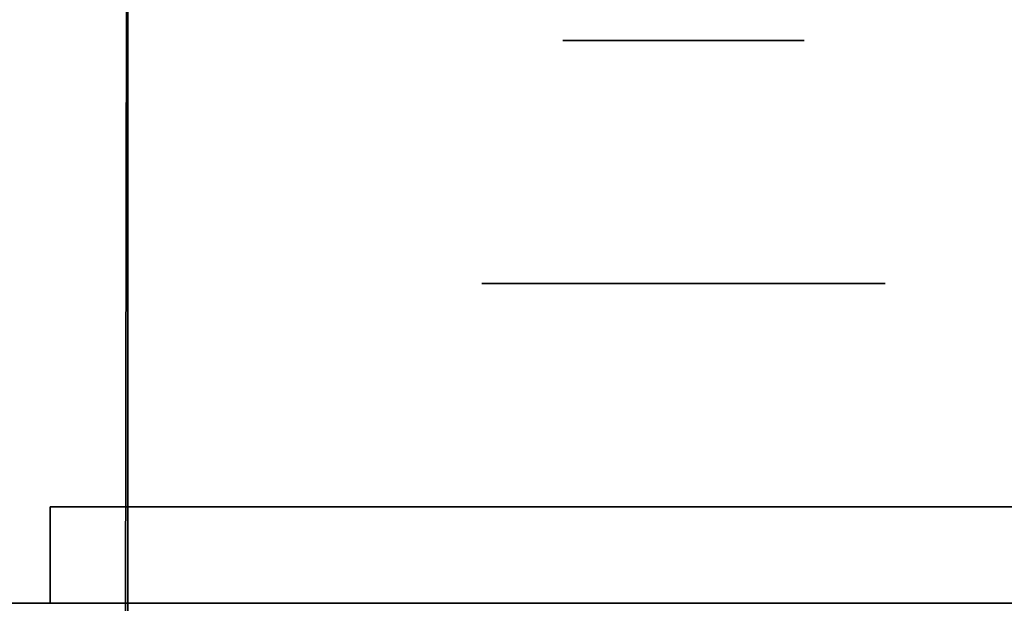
# Model space of a CAD drawing. Extents: x 413.3 to 457.5, y 5047.8 to 5050.
# Tile 544 of 656: x 443.2615 to 443.3268, y 5049.9282 to 5049.9668. Entities that reach past the tile are written whole.
import ezdxf

# ---------------------------------------------------------------- set-up
doc = ezdxf.new("R2010")
doc.units = 0
doc.header["$LTSCALE"] = 150
doc.header["$MEASUREMENT"] = 0
doc.layers.add('3DFACE_BOLT', color=7, linetype='CONTINUOUS')
doc.layers.add('3DFACE_SHAPE', color=7, linetype='CONTINUOUS')

msp = doc.modelspace()

# ---------------------------------------------------------------- linework, layer by layer
at = {"layer": '3DFACE_BOLT', "color": 1}
for points, invisible_edges in [([(443.297931, 5049.915459, -0.137472), (443.297539, 5049.915459, -0.135), (443.297931, 5049.965459, -0.137472)], 14), ([(443.297931, 5049.965459, -0.137472), (443.297539, 5049.915459, -0.135), (443.297539, 5049.965459, -0.135)], 3), ([(443.297539, 5049.915459, -0.135), (443.297931, 5049.915459, -0.132528), (443.297539, 5049.965459, -0.135)], 14), ([(443.297539, 5049.965459, -0.135), (443.297931, 5049.915459, -0.132528), (443.297931, 5049.965459, -0.132528)], 3), ([(443.297931, 5049.965459, -0.137472), (443.297539, 5049.965459, -0.135), (443.297931, 5049.965459, -0.132528)], 12), ([(443.297931, 5049.915459, -0.067472), (443.297539, 5049.915459, -0.065), (443.297931, 5049.965459, -0.067472)], 14), ([(443.297931, 5049.965459, -0.067472), (443.297539, 5049.915459, -0.065), (443.297539, 5049.965459, -0.065)], 3), ([(443.297539, 5049.915459, -0.065), (443.297931, 5049.915459, -0.062528), (443.297539, 5049.965459, -0.065)], 14), ([(443.297539, 5049.965459, -0.065), (443.297931, 5049.915459, -0.062528), (443.297931, 5049.965459, -0.062528)], 3), ([(443.297931, 5049.965459, -0.067472), (443.297539, 5049.965459, -0.065), (443.297931, 5049.965459, -0.062528)], 12), ([(443.299067, 5049.915459, -0.139702), (443.297931, 5049.915459, -0.137472), (443.299067, 5049.965459, -0.139702)], 14), ([(443.299067, 5049.965459, -0.139702), (443.297931, 5049.915459, -0.137472), (443.297931, 5049.965459, -0.137472)], 3), ([(443.297931, 5049.915459, -0.132528), (443.299067, 5049.915459, -0.130298), (443.297931, 5049.965459, -0.132528)], 14), ([(443.297931, 5049.965459, -0.132528), (443.299067, 5049.915459, -0.130298), (443.299067, 5049.965459, -0.130298)], 3), ([(443.299067, 5049.965459, -0.139702), (443.297931, 5049.965459, -0.137472), (443.299067, 5049.965459, -0.130298)], 14), ([(443.299067, 5049.965459, -0.130298), (443.297931, 5049.965459, -0.137472), (443.297931, 5049.965459, -0.132528)], 3), ([(443.299067, 5049.915459, -0.069702), (443.297931, 5049.915459, -0.067472), (443.299067, 5049.965459, -0.069702)], 14), ([(443.299067, 5049.965459, -0.069702), (443.297931, 5049.915459, -0.067472), (443.297931, 5049.965459, -0.067472)], 3), ([(443.297931, 5049.915459, -0.062528), (443.299067, 5049.915459, -0.060298), (443.297931, 5049.965459, -0.062528)], 14), ([(443.297931, 5049.965459, -0.062528), (443.299067, 5049.915459, -0.060298), (443.299067, 5049.965459, -0.060298)], 3), ([(443.299067, 5049.965459, -0.069702), (443.297931, 5049.965459, -0.067472), (443.299067, 5049.965459, -0.060298)], 14), ([(443.299067, 5049.965459, -0.060298), (443.297931, 5049.965459, -0.067472), (443.297931, 5049.965459, -0.062528)], 3), ([(443.300837, 5049.915459, -0.141472), (443.299067, 5049.915459, -0.139702), (443.300837, 5049.965459, -0.141472)], 14), ([(443.300837, 5049.965459, -0.141472), (443.299067, 5049.915459, -0.139702), (443.299067, 5049.965459, -0.139702)], 3), ([(443.299067, 5049.915459, -0.130298), (443.300837, 5049.915459, -0.128528), (443.299067, 5049.965459, -0.130298)], 14), ([(443.299067, 5049.965459, -0.130298), (443.300837, 5049.915459, -0.128528), (443.300837, 5049.965459, -0.128528)], 3), ([(443.300837, 5049.965459, -0.141472), (443.299067, 5049.965459, -0.139702), (443.300837, 5049.965459, -0.128528)], 14), ([(443.300837, 5049.965459, -0.128528), (443.299067, 5049.965459, -0.139702), (443.299067, 5049.965459, -0.130298)], 3), ([(443.300837, 5049.915459, -0.071472), (443.299067, 5049.915459, -0.069702), (443.300837, 5049.965459, -0.071472)], 14), ([(443.300837, 5049.965459, -0.071472), (443.299067, 5049.915459, -0.069702), (443.299067, 5049.965459, -0.069702)], 3), ([(443.299067, 5049.915459, -0.060298), (443.300837, 5049.915459, -0.058528), (443.299067, 5049.965459, -0.060298)], 14), ([(443.299067, 5049.965459, -0.060298), (443.300837, 5049.915459, -0.058528), (443.300837, 5049.965459, -0.058528)], 3), ([(443.300837, 5049.965459, -0.071472), (443.299067, 5049.965459, -0.069702), (443.300837, 5049.965459, -0.058528)], 14), ([(443.300837, 5049.965459, -0.058528), (443.299067, 5049.965459, -0.069702), (443.299067, 5049.965459, -0.060298)], 3), ([(443.303067, 5049.915459, -0.142608), (443.300837, 5049.915459, -0.141472), (443.303067, 5049.965459, -0.142608)], 14), ([(443.303067, 5049.965459, -0.142608), (443.300837, 5049.915459, -0.141472), (443.300837, 5049.965459, -0.141472)], 3), ([(443.300837, 5049.915459, -0.128528), (443.303067, 5049.915459, -0.127392), (443.300837, 5049.965459, -0.128528)], 14), ([(443.300837, 5049.965459, -0.128528), (443.303067, 5049.915459, -0.127392), (443.303067, 5049.965459, -0.127392)], 3), ([(443.303067, 5049.965459, -0.142608), (443.300837, 5049.965459, -0.141472), (443.303067, 5049.965459, -0.127392)], 14), ([(443.303067, 5049.965459, -0.127392), (443.300837, 5049.965459, -0.141472), (443.300837, 5049.965459, -0.128528)], 3), ([(443.303067, 5049.915459, -0.072608), (443.300837, 5049.915459, -0.071472), (443.303067, 5049.965459, -0.072608)], 14), ([(443.303067, 5049.965459, -0.072608), (443.300837, 5049.915459, -0.071472), (443.300837, 5049.965459, -0.071472)], 3), ([(443.300837, 5049.915459, -0.058528), (443.303067, 5049.915459, -0.057392), (443.300837, 5049.965459, -0.058528)], 14), ([(443.300837, 5049.965459, -0.058528), (443.303067, 5049.915459, -0.057392), (443.303067, 5049.965459, -0.057392)], 3), ([(443.303067, 5049.965459, -0.072608), (443.300837, 5049.965459, -0.071472), (443.303067, 5049.965459, -0.057392)], 14), ([(443.303067, 5049.965459, -0.057392), (443.300837, 5049.965459, -0.071472), (443.300837, 5049.965459, -0.058528)], 3), ([(443.305539, 5049.915459, -0.143), (443.303067, 5049.915459, -0.142608), (443.305539, 5049.965459, -0.143)], 14), ([(443.305539, 5049.965459, -0.143), (443.303067, 5049.915459, -0.142608), (443.303067, 5049.965459, -0.142608)], 3), ([(443.303067, 5049.915459, -0.127392), (443.305539, 5049.915459, -0.127), (443.303067, 5049.965459, -0.127392)], 14), ([(443.303067, 5049.965459, -0.127392), (443.305539, 5049.915459, -0.127), (443.305539, 5049.965459, -0.127)], 3), ([(443.305539, 5049.965459, -0.143), (443.303067, 5049.965459, -0.142608), (443.305539, 5049.965459, -0.127)], 14), ([(443.305539, 5049.965459, -0.127), (443.303067, 5049.965459, -0.142608), (443.303067, 5049.965459, -0.127392)], 3), ([(443.305539, 5049.915459, -0.073), (443.303067, 5049.915459, -0.072608), (443.305539, 5049.965459, -0.073)], 14), ([(443.305539, 5049.965459, -0.073), (443.303067, 5049.915459, -0.072608), (443.303067, 5049.965459, -0.072608)], 3), ([(443.303067, 5049.915459, -0.057392), (443.305539, 5049.915459, -0.057), (443.303067, 5049.965459, -0.057392)], 14), ([(443.303067, 5049.965459, -0.057392), (443.305539, 5049.915459, -0.057), (443.305539, 5049.965459, -0.057)], 3), ([(443.305539, 5049.965459, -0.073), (443.303067, 5049.965459, -0.072608), (443.305539, 5049.965459, -0.057)], 14), ([(443.305539, 5049.965459, -0.057), (443.303067, 5049.965459, -0.072608), (443.303067, 5049.965459, -0.057392)], 3), ([(443.308012, 5049.915459, -0.142608), (443.305539, 5049.915459, -0.143), (443.308012, 5049.965459, -0.142608)], 14), ([(443.308012, 5049.965459, -0.142608), (443.305539, 5049.915459, -0.143), (443.305539, 5049.965459, -0.143)], 3), ([(443.305539, 5049.915459, -0.127), (443.308012, 5049.915459, -0.127392), (443.305539, 5049.965459, -0.127)], 14), ([(443.305539, 5049.965459, -0.127), (443.308012, 5049.915459, -0.127392), (443.308012, 5049.965459, -0.127392)], 3), ([(443.308012, 5049.965459, -0.142608), (443.305539, 5049.965459, -0.143), (443.308012, 5049.965459, -0.127392)], 14), ([(443.308012, 5049.965459, -0.127392), (443.305539, 5049.965459, -0.143), (443.305539, 5049.965459, -0.127)], 3), ([(443.308012, 5049.915459, -0.072608), (443.305539, 5049.915459, -0.073), (443.308012, 5049.965459, -0.072608)], 14), ([(443.308012, 5049.965459, -0.072608), (443.305539, 5049.915459, -0.073), (443.305539, 5049.965459, -0.073)], 3), ([(443.305539, 5049.915459, -0.057), (443.308012, 5049.915459, -0.057392), (443.305539, 5049.965459, -0.057)], 14), ([(443.305539, 5049.965459, -0.057), (443.308012, 5049.915459, -0.057392), (443.308012, 5049.965459, -0.057392)], 3), ([(443.308012, 5049.965459, -0.072608), (443.305539, 5049.965459, -0.073), (443.308012, 5049.965459, -0.057392)], 14), ([(443.308012, 5049.965459, -0.057392), (443.305539, 5049.965459, -0.073), (443.305539, 5049.965459, -0.057)], 3), ([(443.310242, 5049.915459, -0.141472), (443.308012, 5049.915459, -0.142608), (443.310242, 5049.965459, -0.141472)], 14), ([(443.310242, 5049.965459, -0.141472), (443.308012, 5049.915459, -0.142608), (443.308012, 5049.965459, -0.142608)], 3), ([(443.308012, 5049.915459, -0.127392), (443.310242, 5049.915459, -0.128528), (443.308012, 5049.965459, -0.127392)], 14), ([(443.308012, 5049.965459, -0.127392), (443.310242, 5049.915459, -0.128528), (443.310242, 5049.965459, -0.128528)], 3), ([(443.310242, 5049.965459, -0.141472), (443.308012, 5049.965459, -0.142608), (443.310242, 5049.965459, -0.128528)], 14), ([(443.310242, 5049.965459, -0.128528), (443.308012, 5049.965459, -0.142608), (443.308012, 5049.965459, -0.127392)], 3), ([(443.310242, 5049.915459, -0.071472), (443.308012, 5049.915459, -0.072608), (443.310242, 5049.965459, -0.071472)], 14), ([(443.310242, 5049.965459, -0.071472), (443.308012, 5049.915459, -0.072608), (443.308012, 5049.965459, -0.072608)], 3), ([(443.308012, 5049.915459, -0.057392), (443.310242, 5049.915459, -0.058528), (443.308012, 5049.965459, -0.057392)], 14), ([(443.308012, 5049.965459, -0.057392), (443.310242, 5049.915459, -0.058528), (443.310242, 5049.965459, -0.058528)], 3), ([(443.310242, 5049.965459, -0.071472), (443.308012, 5049.965459, -0.072608), (443.310242, 5049.965459, -0.058528)], 14), ([(443.310242, 5049.965459, -0.058528), (443.308012, 5049.965459, -0.072608), (443.308012, 5049.965459, -0.057392)], 3), ([(443.312012, 5049.915459, -0.139702), (443.310242, 5049.915459, -0.141472), (443.312012, 5049.965459, -0.139702)], 14), ([(443.312012, 5049.965459, -0.139702), (443.310242, 5049.915459, -0.141472), (443.310242, 5049.965459, -0.141472)], 3), ([(443.310242, 5049.915459, -0.128528), (443.312012, 5049.915459, -0.130298), (443.310242, 5049.965459, -0.128528)], 14), ([(443.310242, 5049.965459, -0.128528), (443.312012, 5049.915459, -0.130298), (443.312012, 5049.965459, -0.130298)], 3), ([(443.312012, 5049.965459, -0.139702), (443.310242, 5049.965459, -0.141472), (443.312012, 5049.965459, -0.130298)], 14), ([(443.312012, 5049.965459, -0.130298), (443.310242, 5049.965459, -0.141472), (443.310242, 5049.965459, -0.128528)], 3), ([(443.312012, 5049.915459, -0.069702), (443.310242, 5049.915459, -0.071472), (443.312012, 5049.965459, -0.069702)], 14), ([(443.312012, 5049.965459, -0.069702), (443.310242, 5049.915459, -0.071472), (443.310242, 5049.965459, -0.071472)], 3), ([(443.310242, 5049.915459, -0.058528), (443.312012, 5049.915459, -0.060298), (443.310242, 5049.965459, -0.058528)], 14), ([(443.310242, 5049.965459, -0.058528), (443.312012, 5049.915459, -0.060298), (443.312012, 5049.965459, -0.060298)], 3), ([(443.312012, 5049.965459, -0.069702), (443.310242, 5049.965459, -0.071472), (443.312012, 5049.965459, -0.060298)], 14), ([(443.312012, 5049.965459, -0.060298), (443.310242, 5049.965459, -0.071472), (443.310242, 5049.965459, -0.058528)], 3), ([(443.313148, 5049.915459, -0.137472), (443.312012, 5049.915459, -0.139702), (443.313148, 5049.965459, -0.137472)], 14), ([(443.313148, 5049.965459, -0.137472), (443.312012, 5049.915459, -0.139702), (443.312012, 5049.965459, -0.139702)], 3), ([(443.312012, 5049.915459, -0.130298), (443.313148, 5049.915459, -0.132528), (443.312012, 5049.965459, -0.130298)], 14), ([(443.312012, 5049.965459, -0.130298), (443.313148, 5049.915459, -0.132528), (443.313148, 5049.965459, -0.132528)], 3), ([(443.313148, 5049.965459, -0.137472), (443.312012, 5049.965459, -0.139702), (443.313148, 5049.965459, -0.132528)], 14), ([(443.313148, 5049.965459, -0.132528), (443.312012, 5049.965459, -0.139702), (443.312012, 5049.965459, -0.130298)], 3), ([(443.313148, 5049.915459, -0.067472), (443.312012, 5049.915459, -0.069702), (443.313148, 5049.965459, -0.067472)], 14), ([(443.313148, 5049.965459, -0.067472), (443.312012, 5049.915459, -0.069702), (443.312012, 5049.965459, -0.069702)], 3), ([(443.312012, 5049.915459, -0.060298), (443.313148, 5049.915459, -0.062528), (443.312012, 5049.965459, -0.060298)], 14), ([(443.312012, 5049.965459, -0.060298), (443.313148, 5049.915459, -0.062528), (443.313148, 5049.965459, -0.062528)], 3), ([(443.313148, 5049.965459, -0.067472), (443.312012, 5049.965459, -0.069702), (443.313148, 5049.965459, -0.062528)], 14), ([(443.313148, 5049.965459, -0.062528), (443.312012, 5049.965459, -0.069702), (443.312012, 5049.965459, -0.060298)], 3), ([(443.313539, 5049.915459, -0.135), (443.313148, 5049.915459, -0.137472), (443.313539, 5049.965459, -0.135)], 14), ([(443.313539, 5049.965459, -0.135), (443.313148, 5049.915459, -0.137472), (443.313148, 5049.965459, -0.137472)], 3), ([(443.313148, 5049.915459, -0.132528), (443.313539, 5049.915459, -0.135), (443.313148, 5049.965459, -0.132528)], 14), ([(443.313148, 5049.965459, -0.132528), (443.313539, 5049.915459, -0.135), (443.313539, 5049.965459, -0.135)], 3), ([(443.313539, 5049.965459, -0.135), (443.313148, 5049.965459, -0.137472), (443.313148, 5049.965459, -0.132528)], 2), ([(443.313539, 5049.915459, -0.065), (443.313148, 5049.915459, -0.067472), (443.313539, 5049.965459, -0.065)], 14), ([(443.313539, 5049.965459, -0.065), (443.313148, 5049.915459, -0.067472), (443.313148, 5049.965459, -0.067472)], 3), ([(443.313148, 5049.915459, -0.062528), (443.313539, 5049.915459, -0.065), (443.313148, 5049.965459, -0.062528)], 14), ([(443.313148, 5049.965459, -0.062528), (443.313539, 5049.915459, -0.065), (443.313539, 5049.965459, -0.065)], 3), ([(443.313539, 5049.965459, -0.065), (443.313148, 5049.965459, -0.067472), (443.313148, 5049.965459, -0.062528)], 2), ([(443.298852, 5049.934559, -0.146583), (443.292164, 5049.934559, -0.135), (443.298852, 5049.949359, -0.146583)], 14), ([(443.298852, 5049.949359, -0.146583), (443.292164, 5049.934559, -0.135), (443.292164, 5049.949359, -0.135)], 3), ([(443.292164, 5049.934559, -0.135), (443.298852, 5049.934559, -0.123417), (443.292164, 5049.949359, -0.135)], 14), ([(443.292164, 5049.949359, -0.135), (443.298852, 5049.934559, -0.123417), (443.298852, 5049.949359, -0.123417)], 3), ([(443.298852, 5049.949359, -0.146583), (443.292164, 5049.949359, -0.135), (443.298852, 5049.949359, -0.123417)], 12), ([(443.298852, 5049.934559, -0.076583), (443.292164, 5049.934559, -0.065), (443.298852, 5049.949359, -0.076583)], 14), ([(443.298852, 5049.949359, -0.076583), (443.292164, 5049.934559, -0.065), (443.292164, 5049.949359, -0.065)], 3), ([(443.292164, 5049.934559, -0.065), (443.298852, 5049.934559, -0.053417), (443.292164, 5049.949359, -0.065)], 14), ([(443.292164, 5049.949359, -0.065), (443.298852, 5049.934559, -0.053417), (443.298852, 5049.949359, -0.053417)], 3), ([(443.298852, 5049.949359, -0.076583), (443.292164, 5049.949359, -0.065), (443.298852, 5049.949359, -0.053417)], 12), ([(443.312227, 5049.934559, -0.146583), (443.298852, 5049.934559, -0.146583), (443.312227, 5049.949359, -0.146583)], 14), ([(443.312227, 5049.949359, -0.146583), (443.298852, 5049.934559, -0.146583), (443.298852, 5049.949359, -0.146583)], 3), ([(443.298852, 5049.934559, -0.123417), (443.312227, 5049.934559, -0.123417), (443.298852, 5049.949359, -0.123417)], 14), ([(443.298852, 5049.949359, -0.123417), (443.312227, 5049.934559, -0.123417), (443.312227, 5049.949359, -0.123417)], 3), ([(443.312227, 5049.949359, -0.146583), (443.298852, 5049.949359, -0.146583), (443.312227, 5049.949359, -0.123417)], 14), ([(443.312227, 5049.949359, -0.123417), (443.298852, 5049.949359, -0.146583), (443.298852, 5049.949359, -0.123417)], 3), ([(443.312227, 5049.934559, -0.076583), (443.298852, 5049.934559, -0.076583), (443.312227, 5049.949359, -0.076583)], 14), ([(443.312227, 5049.949359, -0.076583), (443.298852, 5049.934559, -0.076583), (443.298852, 5049.949359, -0.076583)], 3), ([(443.298852, 5049.934559, -0.053417), (443.312227, 5049.934559, -0.053417), (443.298852, 5049.949359, -0.053417)], 14), ([(443.298852, 5049.949359, -0.053417), (443.312227, 5049.934559, -0.053417), (443.312227, 5049.949359, -0.053417)], 3), ([(443.312227, 5049.949359, -0.076583), (443.298852, 5049.949359, -0.076583), (443.312227, 5049.949359, -0.053417)], 14), ([(443.312227, 5049.949359, -0.053417), (443.298852, 5049.949359, -0.076583), (443.298852, 5049.949359, -0.053417)], 3), ([(443.318914, 5049.934559, -0.135), (443.312227, 5049.934559, -0.146583), (443.318914, 5049.949359, -0.135)], 14), ([(443.318914, 5049.949359, -0.135), (443.312227, 5049.934559, -0.146583), (443.312227, 5049.949359, -0.146583)], 3), ([(443.312227, 5049.934559, -0.123417), (443.318914, 5049.934559, -0.135), (443.312227, 5049.949359, -0.123417)], 14), ([(443.312227, 5049.949359, -0.123417), (443.318914, 5049.934559, -0.135), (443.318914, 5049.949359, -0.135)], 3), ([(443.318914, 5049.949359, -0.135), (443.312227, 5049.949359, -0.146583), (443.312227, 5049.949359, -0.123417)], 2), ([(443.318914, 5049.934559, -0.065), (443.312227, 5049.934559, -0.076583), (443.318914, 5049.949359, -0.065)], 14), ([(443.318914, 5049.949359, -0.065), (443.312227, 5049.934559, -0.076583), (443.312227, 5049.949359, -0.076583)], 3), ([(443.312227, 5049.934559, -0.053417), (443.318914, 5049.934559, -0.065), (443.312227, 5049.949359, -0.053417)], 14), ([(443.312227, 5049.949359, -0.053417), (443.318914, 5049.934559, -0.065), (443.318914, 5049.949359, -0.065)], 3), ([(443.318914, 5049.949359, -0.065), (443.312227, 5049.949359, -0.076583), (443.312227, 5049.949359, -0.053417)], 2), ([(443.298852, 5049.934559, -0.123417), (443.292164, 5049.934559, -0.135), (443.298852, 5049.934559, -0.146583)], 12), ([(443.298852, 5049.934559, -0.053417), (443.292164, 5049.934559, -0.065), (443.298852, 5049.934559, -0.076583)], 12), ([(443.312227, 5049.934559, -0.123417), (443.298852, 5049.934559, -0.123417), (443.312227, 5049.934559, -0.146583)], 14), ([(443.312227, 5049.934559, -0.146583), (443.298852, 5049.934559, -0.123417), (443.298852, 5049.934559, -0.146583)], 3), ([(443.312227, 5049.934559, -0.053417), (443.298852, 5049.934559, -0.053417), (443.312227, 5049.934559, -0.076583)], 14), ([(443.312227, 5049.934559, -0.076583), (443.298852, 5049.934559, -0.053417), (443.298852, 5049.934559, -0.076583)], 3), ([(443.318914, 5049.934559, -0.135), (443.312227, 5049.934559, -0.123417), (443.312227, 5049.934559, -0.146583)], 2), ([(443.318914, 5049.934559, -0.065), (443.312227, 5049.934559, -0.053417), (443.312227, 5049.934559, -0.076583)], 2)]:
    msp.add_3dface(points, dxfattribs=dict(at, invisible_edges=invisible_edges))
at = {"layer": '3DFACE_SHAPE', "color": 13}
for points, invisible_edges in [([(439.468689, 5049.825009), (443.268689, 5049.825009), (439.468689, 5050.025009)], 2), ([(443.268689, 5049.825009), (443.268689, 5050.025009), (439.468689, 5050.025009)], 12), ([(439.468689, 5050.025009, -0.0095), (443.268689, 5050.025009, -0.0095), (439.468689, 5049.928159, -0.0095)], 2), ([(443.268689, 5050.025009, -0.0095), (443.268689, 5049.928159, -0.0095), (439.468689, 5049.928159, -0.0095)], 12), ([(443.268689, 5049.825009, -0.2), (439.468689, 5049.825009, -0.2), (443.268689, 5050.025009, -0.2)], 2), ([(439.468689, 5049.825009, -0.2), (439.468689, 5050.025009, -0.2), (443.268689, 5050.025009, -0.2)], 12), ([(443.268689, 5050.025009, -0.1905), (439.468689, 5050.025009, -0.1905), (443.268689, 5049.928159, -0.1905)], 2), ([(439.468689, 5050.025009, -0.1905), (439.468689, 5049.928159, -0.1905), (443.268689, 5049.928159, -0.1905)], 12), ([(443.365539, 5050.025014, -0.1905), (443.26869, 5050.025153, -0.1905), (443.26554, 5047.825153, -0.1905)], 12), ([(443.26869, 5050.025153, -0.0095), (443.362442, 5047.861866, -0.0095), (443.26554, 5047.825153, -0.0095)], 3), ([(443.26554, 5047.825153), (443.26869, 5050.025153), (443.26554, 5047.825153, -0.0095)], 2), ([(443.26869, 5050.025153), (443.26869, 5050.025153, -0.0095), (443.26554, 5047.825153, -0.0095)], 12), ([(443.468689, 5050.024866), (443.26869, 5050.025153), (443.26554, 5047.825153)], 12), ([(443.26554, 5047.825153, -0.2), (443.26869, 5050.025153, -0.2), (443.465539, 5047.824866, -0.2)], 2), ([(443.26554, 5047.825153, -0.1905), (443.26869, 5050.025153, -0.1905), (443.26554, 5047.825153, -0.2)], 2), ([(443.26869, 5050.025153, -0.1905), (443.26869, 5050.025153, -0.2), (443.26554, 5047.825153, -0.2)], 12), ([(443.362389, 5047.825014, -0.1905), (443.365539, 5050.025014, -0.1905), (443.26554, 5047.825153, -0.1905)], 2), ([(443.465539, 5047.824866), (443.468689, 5050.024866), (443.26554, 5047.825153)], 2), ([(443.268689, 5050.025009, -0.1905), (443.268689, 5049.928159, -0.1905), (443.268689, 5050.025009, -0.2)], 2), ([(443.268689, 5049.928159, -0.1905), (443.268689, 5049.921859, -0.1905), (443.268689, 5050.025009, -0.2)], 14), ([(443.268689, 5050.025009, -0.2), (443.268689, 5049.921859, -0.1905), (443.268689, 5049.825009, -0.2)], 3), ([(443.268689, 5049.825009), (443.268689, 5049.928159, -0.0095), (443.268689, 5050.025009)], 3), ([(443.268689, 5049.928159, -0.0095), (443.268689, 5050.025009, -0.0095), (443.268689, 5050.025009)], 12), ([(443.365487, 5049.988164, -0.0095), (443.365306, 5049.861864, -0.0095), (443.26869, 5050.025153, -0.0095)], 14), ([(443.26869, 5050.025153, -0.0095), (443.365306, 5049.861864, -0.0095), (443.362623, 5047.988166, -0.0095)], 13), ([(443.362623, 5047.988166, -0.0095), (443.362442, 5047.861866, -0.0095), (443.26869, 5050.025153, -0.0095)], 14), ([(443.26869, 5050.025153, -0.2), (443.468689, 5050.024866, -0.2), (443.465539, 5047.824866, -0.2)], 12), ([(443.31155, 5049.934559, -0.05899), (443.263539, 5049.934559, -0.03), (443.359139, 5049.934559, -0.03)], 13), ([(443.31155, 5049.934559, -0.05899), (443.305539, 5049.934559, -0.0565), (443.263539, 5049.934559, -0.03)], 14), ([(443.305539, 5049.934559, -0.0565), (443.299529, 5049.934559, -0.05899), (443.263539, 5049.934559, -0.03)], 14), ([(443.263539, 5049.934559, -0.03), (443.299529, 5049.934559, -0.05899), (443.297039, 5049.934559, -0.065)], 13), ([(443.297039, 5049.934559, -0.135), (443.263539, 5049.934559, -0.03), (443.299529, 5049.934559, -0.07101)], 15), ([(443.299529, 5049.934559, -0.07101), (443.263539, 5049.934559, -0.03), (443.297039, 5049.934559, -0.065)], 3), ([(443.263539, 5049.934559, -0.03), (443.297039, 5049.934559, -0.135), (443.263539, 5049.934559, -0.17)], 3), ([(443.297039, 5049.934559, -0.135), (443.299529, 5049.934559, -0.14101), (443.263539, 5049.934559, -0.17)], 14), ([(443.263539, 5049.934559, -0.17), (443.299529, 5049.934559, -0.14101), (443.305539, 5049.934559, -0.17)], 3), ([(443.263539, 5049.934559, -0.17), (443.305539, 5049.934559, -0.17), (443.263539, 5049.928159, -0.17)], 2), ([(443.305539, 5049.934559, -0.17), (443.359139, 5049.934559, -0.17), (443.263539, 5049.928159, -0.17)], 14), ([(443.263539, 5049.928159, -0.17), (443.359139, 5049.934559, -0.17), (443.365539, 5049.928159, -0.17)], 3), ([(443.359139, 5049.934559, -0.03), (443.263539, 5049.928159, -0.03), (443.365539, 5049.928159, -0.03)], 13), ([(443.359139, 5049.934559, -0.03), (443.263539, 5049.934559, -0.03), (443.263539, 5049.928159, -0.03)], 12), ([(443.263539, 5049.928159, -0.17), (443.263539, 5049.928159, -0.03), (443.263539, 5049.934559, -0.17)], 2), ([(443.263539, 5049.928159, -0.03), (443.263539, 5049.934559, -0.03), (443.263539, 5049.934559, -0.17)], 12), ([(443.299529, 5049.934559, -0.12899), (443.297039, 5049.934559, -0.135), (443.299529, 5049.934559, -0.07101)], 14), ([(443.299529, 5049.934559, -0.12899), (443.299529, 5049.928159, -0.12899), (443.297039, 5049.934559, -0.135)], 3), ([(443.299529, 5049.928159, -0.12899), (443.297039, 5049.928159, -0.135), (443.297039, 5049.934559, -0.135)], 14), ([(443.297039, 5049.934559, -0.135), (443.297039, 5049.928159, -0.135), (443.299529, 5049.934559, -0.14101)], 3), ([(443.297039, 5049.928159, -0.135), (443.299529, 5049.928159, -0.14101), (443.299529, 5049.934559, -0.14101)], 14), ([(443.299529, 5049.934559, -0.05899), (443.299529, 5049.928159, -0.05899), (443.297039, 5049.934559, -0.065)], 3), ([(443.299529, 5049.928159, -0.05899), (443.297039, 5049.928159, -0.065), (443.297039, 5049.934559, -0.065)], 14), ([(443.297039, 5049.934559, -0.065), (443.297039, 5049.928159, -0.065), (443.299529, 5049.934559, -0.07101)], 3), ([(443.297039, 5049.928159, -0.065), (443.299529, 5049.928159, -0.07101), (443.299529, 5049.934559, -0.07101)], 14), ([(443.299529, 5049.934559, -0.14101), (443.305539, 5049.934559, -0.1435), (443.305539, 5049.934559, -0.17)], 14), ([(443.299529, 5049.934559, -0.07101), (443.305539, 5049.934559, -0.0735), (443.299529, 5049.934559, -0.12899)], 14), ([(443.305539, 5049.934559, -0.0735), (443.305539, 5049.934559, -0.1265), (443.299529, 5049.934559, -0.12899)], 13), ([(443.305539, 5049.934559, -0.1265), (443.305539, 5049.928159, -0.1265), (443.299529, 5049.934559, -0.12899)], 3), ([(443.305539, 5049.928159, -0.1265), (443.299529, 5049.928159, -0.12899), (443.299529, 5049.934559, -0.12899)], 14), ([(443.299529, 5049.934559, -0.14101), (443.299529, 5049.928159, -0.14101), (443.305539, 5049.934559, -0.1435)], 3), ([(443.299529, 5049.928159, -0.14101), (443.305539, 5049.928159, -0.1435), (443.305539, 5049.934559, -0.1435)], 14), ([(443.305539, 5049.934559, -0.0565), (443.305539, 5049.928159, -0.0565), (443.299529, 5049.934559, -0.05899)], 3), ([(443.305539, 5049.928159, -0.0565), (443.299529, 5049.928159, -0.05899), (443.299529, 5049.934559, -0.05899)], 14), ([(443.299529, 5049.934559, -0.07101), (443.299529, 5049.928159, -0.07101), (443.305539, 5049.934559, -0.0735)], 3), ([(443.299529, 5049.928159, -0.07101), (443.305539, 5049.928159, -0.0735), (443.305539, 5049.934559, -0.0735)], 14), ([(443.305539, 5049.934559, -0.1435), (443.31155, 5049.934559, -0.14101), (443.305539, 5049.934559, -0.17)], 14), ([(443.305539, 5049.934559, -0.17), (443.31155, 5049.934559, -0.14101), (443.359139, 5049.934559, -0.17)], 15), ([(443.305539, 5049.934559, -0.0735), (443.31155, 5049.934559, -0.07101), (443.305539, 5049.934559, -0.1265)], 14), ([(443.305539, 5049.934559, -0.1265), (443.31155, 5049.934559, -0.07101), (443.31155, 5049.934559, -0.12899)], 15), ([(443.31155, 5049.934559, -0.12899), (443.31155, 5049.928159, -0.12899), (443.305539, 5049.934559, -0.1265)], 3), ([(443.31155, 5049.928159, -0.12899), (443.305539, 5049.928159, -0.1265), (443.305539, 5049.934559, -0.1265)], 14), ([(443.305539, 5049.934559, -0.1435), (443.305539, 5049.928159, -0.1435), (443.31155, 5049.934559, -0.14101)], 3), ([(443.305539, 5049.928159, -0.1435), (443.31155, 5049.928159, -0.14101), (443.31155, 5049.934559, -0.14101)], 14), ([(443.31155, 5049.934559, -0.05899), (443.31155, 5049.928159, -0.05899), (443.305539, 5049.934559, -0.0565)], 3), ([(443.31155, 5049.928159, -0.05899), (443.305539, 5049.928159, -0.0565), (443.305539, 5049.934559, -0.0565)], 14), ([(443.305539, 5049.934559, -0.0735), (443.305539, 5049.928159, -0.0735), (443.31155, 5049.934559, -0.07101)], 3), ([(443.305539, 5049.928159, -0.0735), (443.31155, 5049.928159, -0.07101), (443.31155, 5049.934559, -0.07101)], 14), ([(443.31155, 5049.934559, -0.14101), (443.314039, 5049.934559, -0.135), (443.359139, 5049.934559, -0.17)], 14), ([(443.359139, 5049.934559, -0.17), (443.314039, 5049.934559, -0.135), (443.31155, 5049.934559, -0.12899)], 13), ([(443.31155, 5049.934559, -0.07101), (443.314039, 5049.934559, -0.065), (443.31155, 5049.934559, -0.12899)], 14), ([(443.31155, 5049.934559, -0.12899), (443.314039, 5049.934559, -0.065), (443.359139, 5049.934559, -0.17)], 15), ([(443.314039, 5049.934559, -0.065), (443.31155, 5049.934559, -0.05899), (443.359139, 5049.934559, -0.17)], 14), ([(443.359139, 5049.934559, -0.17), (443.31155, 5049.934559, -0.05899), (443.359139, 5049.934559, -0.03)], 3), ([(443.31155, 5049.934559, -0.14101), (443.31155, 5049.928159, -0.14101), (443.314039, 5049.934559, -0.135)], 3), ([(443.31155, 5049.928159, -0.14101), (443.314039, 5049.928159, -0.135), (443.314039, 5049.934559, -0.135)], 14), ([(443.314039, 5049.934559, -0.135), (443.314039, 5049.928159, -0.135), (443.31155, 5049.934559, -0.12899)], 3), ([(443.314039, 5049.928159, -0.135), (443.31155, 5049.928159, -0.12899), (443.31155, 5049.934559, -0.12899)], 14), ([(443.31155, 5049.934559, -0.07101), (443.31155, 5049.928159, -0.07101), (443.314039, 5049.934559, -0.065)], 3), ([(443.31155, 5049.928159, -0.07101), (443.314039, 5049.928159, -0.065), (443.314039, 5049.934559, -0.065)], 14), ([(443.314039, 5049.934559, -0.065), (443.314039, 5049.928159, -0.065), (443.31155, 5049.934559, -0.05899)], 3), ([(443.314039, 5049.928159, -0.065), (443.31155, 5049.928159, -0.05899), (443.31155, 5049.934559, -0.05899)], 14), ([(443.365539, 5049.928159, -0.17), (443.299529, 5049.928159, -0.14101), (443.263539, 5049.928159, -0.17)], 3), ([(443.299529, 5049.928159, -0.14101), (443.297039, 5049.928159, -0.135), (443.263539, 5049.928159, -0.17)], 14), ([(443.297039, 5049.928159, -0.065), (443.263539, 5049.928159, -0.03), (443.299529, 5049.928159, -0.12899)], 15), ([(443.299529, 5049.928159, -0.12899), (443.263539, 5049.928159, -0.03), (443.297039, 5049.928159, -0.135)], 3), ([(443.263539, 5049.928159, -0.03), (443.263539, 5049.928159, -0.17), (443.297039, 5049.928159, -0.135)], 14), ([(443.297039, 5049.928159, -0.065), (443.299529, 5049.928159, -0.05899), (443.263539, 5049.928159, -0.03)], 14), ([(443.299529, 5049.928159, -0.05899), (443.305539, 5049.928159, -0.0565), (443.263539, 5049.928159, -0.03)], 14), ([(443.263539, 5049.928159, -0.03), (443.305539, 5049.928159, -0.0565), (443.31155, 5049.928159, -0.05899)], 13), ([(443.263539, 5049.928159, -0.03), (443.31155, 5049.928159, -0.05899), (443.365539, 5049.928159, -0.03)], 3), ([(443.299529, 5049.928159, -0.07101), (443.297039, 5049.928159, -0.065), (443.299529, 5049.928159, -0.12899)], 14), ([(443.305539, 5049.928159, -0.1435), (443.299529, 5049.928159, -0.14101), (443.365539, 5049.928159, -0.17)], 14), ([(443.299529, 5049.928159, -0.12899), (443.305539, 5049.928159, -0.1265), (443.299529, 5049.928159, -0.07101)], 14), ([(443.305539, 5049.928159, -0.1265), (443.305539, 5049.928159, -0.0735), (443.299529, 5049.928159, -0.07101)], 13), ([(443.31155, 5049.928159, -0.14101), (443.305539, 5049.928159, -0.1435), (443.365539, 5049.928159, -0.135)], 14), ([(443.365539, 5049.928159, -0.135), (443.305539, 5049.928159, -0.1435), (443.365539, 5049.928159, -0.17)], 15), ([(443.31155, 5049.928159, -0.07101), (443.305539, 5049.928159, -0.0735), (443.31155, 5049.928159, -0.12899)], 14), ([(443.305539, 5049.928159, -0.0735), (443.305539, 5049.928159, -0.1265), (443.31155, 5049.928159, -0.12899)], 13), ([(443.314039, 5049.928159, -0.135), (443.31155, 5049.928159, -0.14101), (443.365539, 5049.928159, -0.135)], 14), ([(443.31155, 5049.928159, -0.12899), (443.314039, 5049.928159, -0.135), (443.31155, 5049.928159, -0.07101)], 14), ([(443.314039, 5049.928159, -0.135), (443.365539, 5049.928159, -0.135), (443.31155, 5049.928159, -0.07101)], 15), ([(443.31155, 5049.928159, -0.07101), (443.365539, 5049.928159, -0.135), (443.314039, 5049.928159, -0.065)], 3), ([(443.365539, 5049.928159, -0.03), (443.31155, 5049.928159, -0.05899), (443.365539, 5049.928159, -0.065)], 3), ([(443.31155, 5049.928159, -0.05899), (443.314039, 5049.928159, -0.065), (443.365539, 5049.928159, -0.065)], 14), ([(443.365539, 5049.928159, -0.135), (443.365539, 5049.928159, -0.065), (443.314039, 5049.928159, -0.065)], 14)]:
    msp.add_3dface(points, dxfattribs=dict(at, invisible_edges=invisible_edges))

doc.saveas('drawing.dxf')
